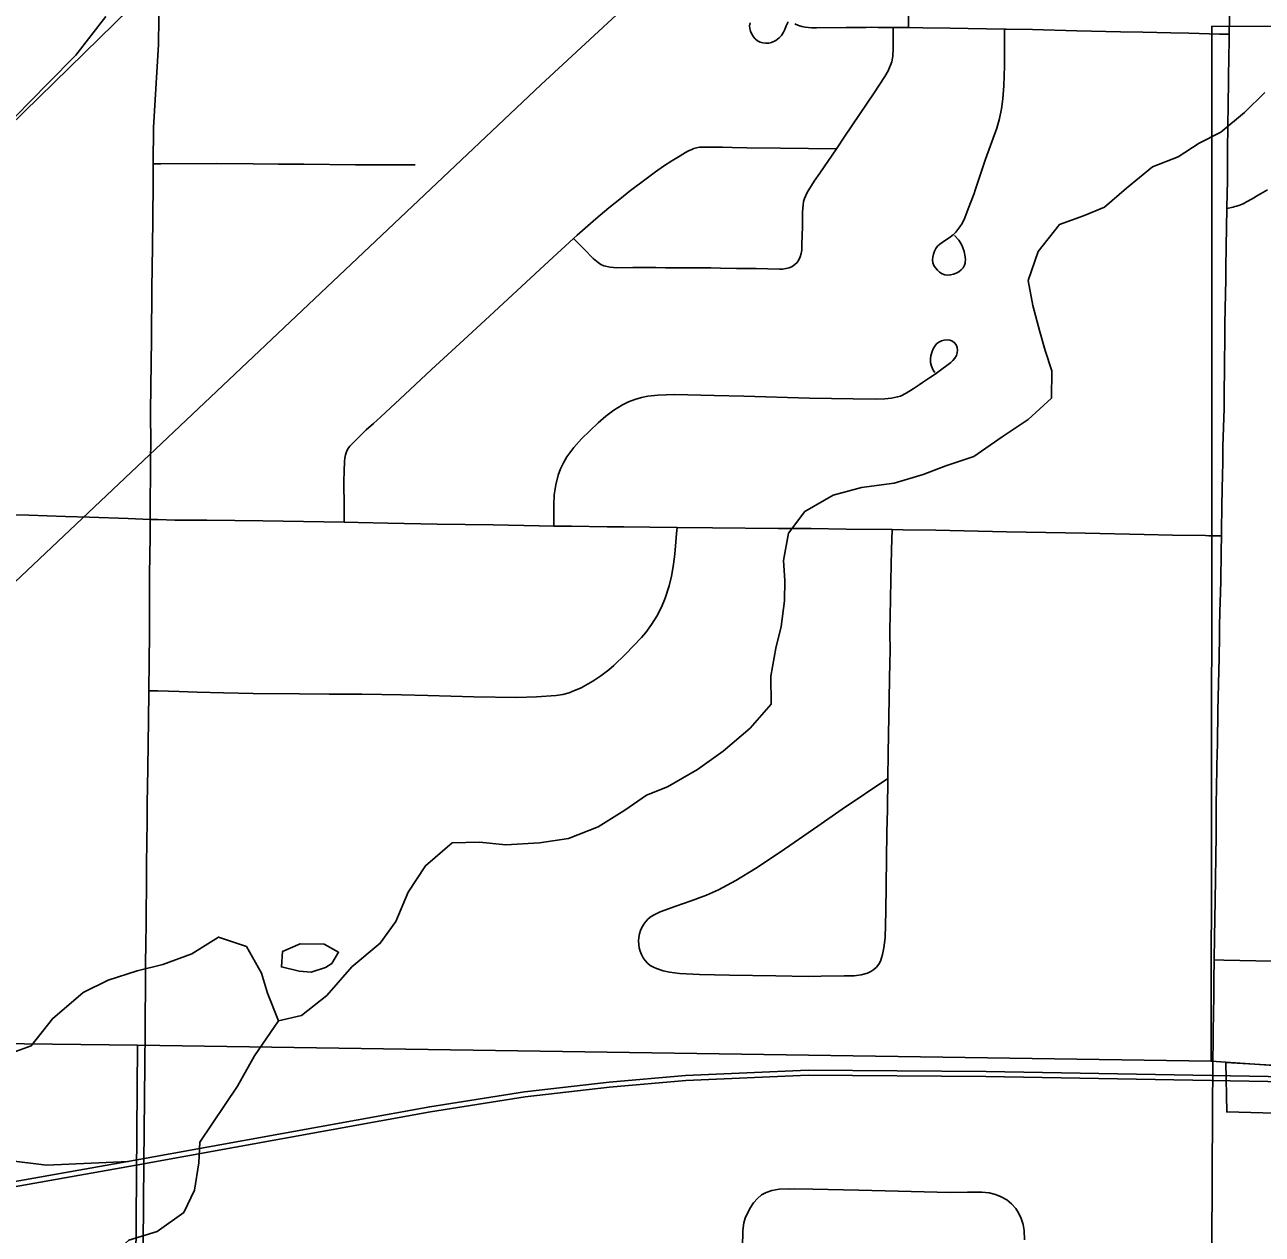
# Model space of a CAD drawing. Extents: x 0 to 34, y 0 to 22.
# Drawn here: x 6.459 to 7.043, y 19.815 to 20.386 of the extents above; entities that cross this region are included whole.
import ezdxf

# ---------------------------------------------------------------- set-up
doc = ezdxf.new("R2010")
doc.units = 0
for name, color, linetype in [('GM_X_City_Street', 7, 'Continuous'), ('GM_X_Corporation', 7, 'Continuous'), ('GM_X_County_Road', 7, 'Continuous'), ('GM_X_Minor_Lake', 7, 'Continuous'), ('GM_X_Minor_River', 7, 'Continuous'), ('GM_X_Rail_Line', 7, 'Continuous'), ('GM_X_State_Route', 7, 'Continuous'), ('GM_X_Township_Road', 7, 'Continuous')]:
    doc.layers.add(name, color=color, linetype=linetype)

msp = doc.modelspace()

# ---------------------------------------------------------------- linework, layer by layer
at = {"layer": 'GM_X_City_Street'}
for points in [[(6.876, 20.38439), (6.87598, 20.39073)], [(6.6099, 20.15106), (6.60983, 20.15807), (6.60971, 20.17045), (6.60979, 20.17512), (6.60999, 20.17978), (6.61014, 20.18134), (6.61042, 20.18286), (6.61089, 20.18433), (6.61156, 20.18571), (6.61245, 20.18697), (6.61575, 20.19027), (6.62018, 20.19462), (6.62366, 20.19773), (6.62719, 20.20077), (6.63853, 20.21132), (6.65097, 20.22307), (6.66812, 20.23893), (6.68051, 20.2504), (6.69563, 20.26436), (6.70633, 20.27426), (6.71804, 20.28494), (6.71975, 20.2865), (6.72858, 20.29413), (6.7346, 20.29933), (6.74067, 20.30416), (6.74429, 20.30704), (6.75283, 20.31362), (6.75658, 20.31634), (6.76042, 20.31898), (6.76434, 20.32151), (6.76823, 20.32399), (6.77084, 20.32553), (6.77215, 20.32621), (6.77343, 20.32682), (6.77467, 20.32737), (6.77602, 20.32773), (6.77742, 20.32796), (6.77896, 20.32801), (6.78209, 20.328), (6.78516, 20.328), (6.78823, 20.32795), (6.79287, 20.32781), (6.79975, 20.32773), (6.81554, 20.32757), (6.82887, 20.32743), (6.84203, 20.32729), (6.84591, 20.33322), (6.85982, 20.35359), (6.86481, 20.36136), (6.8663, 20.36402), (6.86814, 20.3682), (6.8685, 20.3709), (6.86866, 20.37452), (6.86868, 20.38448)], [(6.81918, 20.38718), (6.81833, 20.38521), (6.81766, 20.38356), (6.81698, 20.38228), (6.81607, 20.38075), (6.81503, 20.37952), (6.81344, 20.3783), (6.8114, 20.37745), (6.81006, 20.37715), (6.80866, 20.37708), (6.80727, 20.37724), (6.80594, 20.37761), (6.80474, 20.37822), (6.8037, 20.37906), (6.80282, 20.38013), (6.80207, 20.38136), (6.80146, 20.38267), (6.80108, 20.38397), (6.80102, 20.38531), (6.80123, 20.38666)], [(6.82231, 20.38626), (6.82415, 20.38547), (6.82562, 20.38497), (6.82721, 20.38467), (6.83034, 20.38431), (6.83253, 20.38434), (6.84661, 20.38452), (6.85599, 20.38454), (6.85851, 20.38455), (6.86161, 20.38452), (6.86868, 20.38448), (6.8709, 20.38446), (6.876, 20.38439), (6.88264, 20.3843), (6.89566, 20.38413), (6.92122, 20.38372), (6.92199, 20.3837), (6.93439, 20.38357), (6.95528, 20.38293), (6.97585, 20.38246), (6.98638, 20.38222), (6.99971, 20.38192), (7.00808, 20.38172), (7.02257, 20.38139), (7.02718, 20.38129)], [(6.8976, 20.2864), (6.89967, 20.28407), (6.90071, 20.28245), (6.90142, 20.28095), (6.90221, 20.27876), (6.90263, 20.27631), (6.90278, 20.27489), (6.90272, 20.27396), (6.9026, 20.27322), (6.90233, 20.27232), (6.90167, 20.27116), (6.90075, 20.27012), (6.89966, 20.26924), (6.89845, 20.26854), (6.89714, 20.26803), (6.89576, 20.26773), (6.89439, 20.26765), (6.89306, 20.26783), (6.89179, 20.26826), (6.89062, 20.26899), (6.88957, 20.26994), (6.88868, 20.27104), (6.88797, 20.27221), (6.8875, 20.27345), (6.88733, 20.27479), (6.88742, 20.2762), (6.88772, 20.2776), (6.88817, 20.27894), (6.8888, 20.28017), (6.88964, 20.28125), (6.89065, 20.28222), (6.89183, 20.28309), (6.89579, 20.28566), (6.89705, 20.2867), (6.8982, 20.28787), (6.89923, 20.28916), (6.90019, 20.29042), (6.90119, 20.29201), (6.9025, 20.29464), (6.90414, 20.29891), (6.90685, 20.3062), (6.90738, 20.30777), (6.91228, 20.32238), (6.91756, 20.33701), (6.91886, 20.34153), (6.91982, 20.34614), (6.92046, 20.3508), (6.92092, 20.35702), (6.92118, 20.36636), (6.92115, 20.36947), (6.92118, 20.37564), (6.92122, 20.38372)], [(6.71804, 20.28494), (6.723, 20.27991), (6.72731, 20.27554), (6.72966, 20.27354), (6.73095, 20.2727), (6.73234, 20.27204), (6.73529, 20.27139), (6.73838, 20.27115), (6.74599, 20.27131), (6.75059, 20.27128), (6.7568, 20.2712), (6.76145, 20.27111), (6.76607, 20.27108), (6.77827, 20.27113), (6.78281, 20.27116), (6.78725, 20.27096), (6.79486, 20.27071), (6.80419, 20.27071), (6.81507, 20.27042), (6.81662, 20.27047), (6.81815, 20.27071), (6.81966, 20.27112), (6.82107, 20.27174), (6.82233, 20.27259), (6.82342, 20.27367), (6.8243, 20.27493), (6.82494, 20.27634), (6.82535, 20.27784), (6.82558, 20.27937), (6.82572, 20.28248), (6.8259, 20.29044), (6.82604, 20.29733), (6.82624, 20.30083), (6.82644, 20.30237), (6.82686, 20.30386), (6.82813, 20.30667), (6.83152, 20.3119), (6.83407, 20.31575), (6.84203, 20.32729)], [(6.51981, 20.32011), (6.52342, 20.32013), (6.5495, 20.32031), (6.56701, 20.32016), (6.57886, 20.32005), (6.59087, 20.31995), (6.61522, 20.31973), (6.62854, 20.31972), (6.64335, 20.31969)], [(6.70868, 20.14928), (6.70867, 20.15383), (6.70867, 20.15926), (6.70894, 20.16398), (6.70965, 20.16865), (6.71082, 20.17327), (6.71189, 20.17627), (6.71324, 20.17918), (6.71489, 20.1819), (6.71821, 20.18641), (6.72182, 20.19036), (6.72968, 20.19803), (6.73326, 20.20113), (6.73708, 20.20392), (6.74111, 20.20641), (6.74396, 20.20784), (6.74693, 20.209), (6.74998, 20.20991), (6.7531, 20.21055), (6.75782, 20.21106), (6.76564, 20.21128), (6.78428, 20.21088), (6.79824, 20.21055), (6.82927, 20.20966), (6.86025, 20.20919), (6.86484, 20.20927), (6.86786, 20.20957), (6.87078, 20.21019), (6.87219, 20.21063), (6.87485, 20.2119), (6.87809, 20.21402), (6.88095, 20.2159), (6.88256, 20.21695), (6.88593, 20.21917), (6.88852, 20.22089), (6.89111, 20.22282), (6.89469, 20.22549), (6.89585, 20.2264), (6.8969, 20.22741), (6.89781, 20.22851), (6.89851, 20.22971), (6.89896, 20.23097), (6.89911, 20.23226), (6.89896, 20.23354), (6.89848, 20.23474), (6.89771, 20.23574), (6.89671, 20.23648), (6.8955, 20.23692), (6.89415, 20.23709), (6.89277, 20.23701), (6.89145, 20.23667), (6.89026, 20.23606), (6.88923, 20.23522), (6.88836, 20.23415), (6.88765, 20.23294), (6.88708, 20.23161), (6.88652, 20.22952), (6.88635, 20.22818), (6.88633, 20.22646), (6.88674, 20.22477), (6.88758, 20.22284), (6.88832, 20.22166)], [(6.44102, 20.15469), (6.46124, 20.15437), (6.47851, 20.15379), (6.48969, 20.15341), (6.50798, 20.15279), (6.51838, 20.15244), (6.52193, 20.15231), (6.53001, 20.15204), (6.54502, 20.15199), (6.57143, 20.15181), (6.6099, 20.15106), (6.61641, 20.15093), (6.63039, 20.15065), (6.65368, 20.15022), (6.68006, 20.14981), (6.70175, 20.14933), (6.70868, 20.14928), (6.71707, 20.14921), (6.73393, 20.14898), (6.74166, 20.14896), (6.75403, 20.14868), (6.76681, 20.14859), (6.78351, 20.14847), (6.81453, 20.14818), (6.83006, 20.14812), (6.84655, 20.14784), (6.86823, 20.14758), (6.87337, 20.14753), (6.88885, 20.14735), (6.92222, 20.1466), (6.95925, 20.14586), (6.98704, 20.14529), (7.00048, 20.14502), (7.01598, 20.14476), (7.01754, 20.14474), (7.02353, 20.14466)], [(6.5177, 20.07162), (6.52198, 20.07149), (6.53202, 20.07119), (6.54055, 20.07093), (6.55297, 20.07065), (6.56697, 20.0703), (6.58875, 20.07018), (6.60274, 20.06997), (6.61826, 20.06993), (6.63689, 20.06961), (6.64932, 20.06935), (6.67107, 20.06879), (6.69123, 20.06842), (6.70055, 20.06866), (6.70986, 20.06935), (6.71293, 20.06982), (6.71592, 20.07064), (6.71737, 20.07116), (6.72161, 20.07304), (6.72705, 20.07605), (6.73091, 20.07862), (6.73459, 20.08148), (6.73695, 20.08349), (6.74254, 20.08886), (6.75008, 20.09672), (6.75209, 20.09909), (6.75479, 20.10288), (6.75727, 20.10684), (6.75943, 20.11097), (6.76123, 20.11527), (6.76314, 20.12116), (6.76424, 20.12567), (6.76506, 20.13025), (6.76567, 20.13483), (6.76598, 20.13788), (6.76629, 20.14187), (6.76659, 20.14579), (6.76681, 20.14859)], [(6.86617, 20.03018), (6.84464, 20.01574), (6.83323, 20.00773), (6.81538, 19.99539), (6.80374, 19.9877), (6.7945, 19.98208), (6.78635, 19.97772), (6.78075, 19.97518), (6.7735, 19.9725), (6.76622, 19.96991), (6.75889, 19.96722), (6.75595, 19.9659), (6.75454, 19.96503), (6.75324, 19.96398), (6.75209, 19.96277), (6.75109, 19.96143), (6.75028, 19.95997), (6.74965, 19.95845), (6.74917, 19.95687), (6.74886, 19.95525), (6.74871, 19.9536), (6.74875, 19.95193), (6.74899, 19.95029), (6.74942, 19.9487), (6.75003, 19.94715), (6.75082, 19.94567), (6.75179, 19.94431), (6.75293, 19.94309), (6.75421, 19.94202), (6.75567, 19.94113), (6.75719, 19.94049), (6.76022, 19.93946), (6.76333, 19.93879), (6.76805, 19.93823), (6.7774, 19.93773), (6.79152, 19.93749), (6.8134, 19.93712), (6.82859, 19.93686), (6.83481, 19.93693), (6.84565, 19.93705), (6.85035, 19.93706), (6.85356, 19.93752), (6.85668, 19.93844), (6.85821, 19.93914), (6.85964, 19.94007), (6.8609, 19.94124), (6.8619, 19.94261), (6.86269, 19.94409), (6.86328, 19.94563), (6.86372, 19.9472), (6.86433, 19.95034), (6.86489, 19.95503), (6.86528, 19.96748), (6.86581, 20.00474), (6.8661, 20.0156), (6.86617, 20.03018), (6.8663, 20.0422), (6.86678, 20.06802), (6.8671, 20.08535), (6.86721, 20.08688), (6.86727, 20.08844), (6.86712, 20.10088), (6.86725, 20.10668), (6.86766, 20.12363), (6.868, 20.1381), (6.86823, 20.14758)], [(7.02009, 19.94464), (7.02472, 19.94452), (7.04723, 19.94395)], [(6.8011, 19.82735), (6.80286, 19.83003), (6.80473, 19.83213), (6.80671, 19.83372), (6.80878, 19.83489), (6.81149, 19.83585), (6.81496, 19.83641), (6.81916, 19.83661), (6.82053, 19.83649), (6.82233, 19.83658), (6.83092, 19.83655), (6.85247, 19.83601), (6.87107, 19.83555), (6.89558, 19.83494), (6.90372, 19.835), (6.91047, 19.83509), (6.91406, 19.83469), (6.91696, 19.83397), (6.91972, 19.83288), (6.92228, 19.83139), (6.92459, 19.82954), (6.92656, 19.82735), (6.92786, 19.82538), (6.92912, 19.8227), (6.92999, 19.81985), (6.93047, 19.8169), (6.93071, 19.81264)], [(6.79746, 19.77732), (6.79747, 19.78661), (6.79765, 19.80898), (6.79788, 19.81697), (6.79828, 19.82057), (6.79886, 19.82285), (6.8011, 19.82735)]]:
    msp.add_lwpolyline(points, dxfattribs=at)
at = {"layer": 'GM_X_Corporation'}
for points in [[(7.26206, 20.38382), (7.54168, 20.38124), (7.54127, 19.86087), (7.01866, 19.89693), (7.01906, 20.14488), (7.01904, 20.38509)], [(6.51238, 19.90438), (6.50454, 18.87812), (5.99643, 18.88937), (6.00425, 19.91036)], [(7.01866, 19.89693), (7.54127, 19.86087), (7.52848, 18.83427), (7.00649, 18.89081), (6.50454, 18.87812), (6.51238, 19.90438)]]:
    msp.add_lwpolyline(points, close=True, dxfattribs=at)
msp.add_lwpolyline([(7.09976, 19.87087), (7.02599, 19.87293), (7.0256, 19.8962), (7.07686, 19.89321)], dxfattribs=at)
at = {"layer": 'GM_X_County_Road'}
msp.add_line((6.51838, 20.15244), (6.51861, 20.18232), dxfattribs=at)
for points in [[(6.51981, 20.32011), (6.51994, 20.33733), (6.52236, 20.3764), (6.5225, 20.38872), (6.52273, 20.39439), (6.52229, 20.3974), (6.522, 20.39989)], [(6.51861, 20.18232), (6.51865, 20.1873), (6.51861, 20.20347), (6.51906, 20.23767), (6.51921, 20.2613), (6.51942, 20.28108), (6.51956, 20.29428), (6.51974, 20.31136), (6.51981, 20.32011)], [(6.5177, 20.07162), (6.51789, 20.08531), (6.51803, 20.09843), (6.51808, 20.11656), (6.51811, 20.12639), (6.51832, 20.14441), (6.51838, 20.15244)], [(6.51515, 19.81024), (6.5154, 19.84942), (6.5155, 19.86372), (6.51592, 19.89542), (6.51596, 19.91087), (6.51597, 19.91652), (6.51614, 19.93268), (6.51625, 19.94322), (6.51636, 19.95196), (6.51647, 19.96188), (6.51652, 19.96774), (6.51662, 19.97884), (6.51672, 19.98993), (6.5169, 20.01001), (6.51702, 20.01899), (6.51712, 20.02586), (6.5172, 20.03573), (6.51736, 20.04587), (6.51769, 20.07062), (6.5177, 20.07162)]]:
    msp.add_lwpolyline(points, dxfattribs=at)
at = {"layer": 'GM_X_Minor_Lake'}
msp.add_line((6.58857, 19.93933), (6.59422, 19.93888), dxfattribs=at)
msp.add_lwpolyline([(6.59422, 19.93888), (6.60105, 19.94107), (6.6041, 19.94293), (6.60719, 19.9482), (6.60044, 19.95208), (6.58911, 19.95223), (6.58075, 19.94853), (6.58028, 19.94133), (6.58857, 19.93933)], dxfattribs=at)
at = {"layer": 'GM_X_Minor_River'}
for points in [[(7.04391, 20.35374), (7.03435, 20.34437), (7.02327, 20.33502), (7.013, 20.32984), (7.0031, 20.32351), (6.99094, 20.31873), (6.97872, 20.30863), (6.96841, 20.29965), (6.95853, 20.2956), (6.94715, 20.29157), (6.93716, 20.27879), (6.93245, 20.26519), (6.93456, 20.2534), (6.9378, 20.24159), (6.94032, 20.23208), (6.9436, 20.22255), (6.94343, 20.20965), (6.93234, 20.19954), (6.92015, 20.19134), (6.9068, 20.18202), (6.89352, 20.17763), (6.88289, 20.17359), (6.86924, 20.16959), (6.85372, 20.16751), (6.84045, 20.16388), (6.82713, 20.15607), (6.81944, 20.14592), (6.81701, 20.13305), (6.81764, 20.12355), (6.81751, 20.11407), (6.81585, 20.10194), (6.81344, 20.09173), (6.811, 20.07848), (6.81121, 20.06519), (6.80124, 20.05393), (6.78863, 20.04309), (6.77643, 20.03451), (6.76234, 20.02634), (6.75247, 20.02228), (6.74218, 20.0152), (6.72961, 20.00739), (6.71556, 20.00187), (6.70193, 19.99977), (6.68605, 19.99883), (6.6736, 20.00012), (6.66076, 19.9999), (6.64815, 19.98906), (6.64005, 19.97663)], [(6.64005, 19.97663), (6.6342, 19.96267), (6.62689, 19.95251), (6.61352, 19.94129), (6.60164, 19.92778), (6.5898, 19.91844), (6.57882, 19.91592), (6.57369, 19.92889), (6.5708, 19.93841), (6.56379, 19.95102), (6.55062, 19.95536), (6.53805, 19.94755), (6.52438, 19.94241), (6.51226, 19.93952), (6.4986, 19.93514), (6.48681, 19.92922), (6.47229, 19.91687), (6.4623, 19.9041), (6.45016, 19.89969)], [(6.57882, 19.91592), (6.56764, 19.89936), (6.55952, 19.88504), (6.5418, 19.8587), (6.5413, 19.84884), (6.53924, 19.83596), (6.53419, 19.8254), (6.5216, 19.81645), (6.50833, 19.81244), (6.49972, 19.80466), (6.49792, 19.79663)]]:
    msp.add_lwpolyline(points, dxfattribs=at)
at = {"layer": 'GM_X_Rail_Line'}
for points in [[(4.78429, 18.80343), (5.20213, 19.1854), (5.56639, 19.5213), (5.86365, 19.79605), (5.94571, 19.8572), (6.00433, 19.89992), (6.77122, 20.65037), (6.78738, 20.68459), (6.84059, 20.85665), (6.88559, 20.9)], [(7.07487, 20.69231), (7.01334, 20.64516), (6.70257, 20.35744), (6.43715, 20.10647), (6.41029, 20.07775), (6.37704, 20.03763), (6.36576, 20.02181), (6.35728, 19.9922), (6.35462, 19.97603), (6.35446, 19.96277), (6.35577, 19.94803), (6.35858, 19.93621), (6.36241, 19.92659), (6.36529, 19.91968), (6.3725, 19.90437), (6.38197, 19.89272), (6.3883, 19.88577), (6.39659, 19.87806), (6.40709, 19.86983), (6.42103, 19.86058), (6.43205, 19.85529), (6.45048, 19.85016), (6.46943, 19.84773), (6.50822, 19.8496)], [(6.0391, 19.7355), (6.05467, 19.74722), (6.06953, 19.75648), (6.08509, 19.76562), (6.10827, 19.77436), (6.12947, 19.7803), (6.21883, 19.79798), (6.32982, 19.81787), (6.51134, 19.85016), (6.6502, 19.87532), (6.69488, 19.88232), (6.73475, 19.88693), (6.77076, 19.89004), (6.82866, 19.89259), (6.91252, 19.89191), (7.71042, 19.87786)], [(6.04051, 19.73365), (6.056, 19.74531), (6.07074, 19.7545), (6.0861, 19.76352), (6.109, 19.77215), (6.13002, 19.77804), (6.21926, 19.7957), (6.33023, 19.81559), (6.51176, 19.84787), (6.65059, 19.87303), (6.69519, 19.88002), (6.73499, 19.88462), (6.77091, 19.88772), (6.82871, 19.89027), (6.91249, 19.88959), (7.71038, 19.87554)]]:
    msp.add_lwpolyline(points, dxfattribs=at)
at = {"layer": 'GM_X_State_Route'}
msp.add_lwpolyline([(6.3871, 20.27696), (6.40042, 20.2897), (6.42555, 20.31413), (6.44134, 20.32931), (6.45478, 20.34233), (6.47012, 20.35799), (6.4833, 20.37143), (6.49744, 20.38964)], dxfattribs=at)
at = {"layer": 'GM_X_Township_Road'}
for points in [[(7.02718, 20.38129), (7.0276, 20.40199), (7.0278, 20.41214), (7.02773, 20.42205), (7.02782, 20.43133), (7.02841, 20.46423), (7.02832, 20.48227), (7.02877, 20.50029), (7.02871, 20.5065), (7.02898, 20.52203), (7.02898, 20.52825), (7.02898, 20.53135), (7.02892, 20.53881), (7.02911, 20.55705)], [(7.02606, 20.29909), (7.02606, 20.29978), (7.0264, 20.31218), (7.0264, 20.31842), (7.0264, 20.3271), (7.02691, 20.35879), (7.02698, 20.3727), (7.02708, 20.37616), (7.02718, 20.38129)], [(7.02606, 20.29909), (7.02897, 20.29978), (7.02977, 20.29996), (7.03069, 20.30019), (7.03168, 20.3005), (7.03243, 20.30075), (7.0338, 20.30134), (7.0353, 20.30215), (7.03806, 20.30365), (7.04091, 20.30534), (7.04525, 20.30792)], [(7.02353, 20.14466), (7.02353, 20.14601), (7.02356, 20.14789), (7.02357, 20.1516), (7.02363, 20.15405), (7.0237, 20.15895), (7.02399, 20.17378), (7.02411, 20.17875), (7.02415, 20.18268), (7.02419, 20.18677), (7.02476, 20.20479), (7.02476, 20.20914), (7.025, 20.22654), (7.02511, 20.2373), (7.02518, 20.24454), (7.02526, 20.25197), (7.02559, 20.26563), (7.02565, 20.27103), (7.02577, 20.28117), (7.02606, 20.29909)], [(7.02009, 19.94464), (7.02027, 19.95531), (7.02055, 19.97257), (7.02101, 20.00352), (7.02101, 20.0147), (7.0211, 20.01781), (7.02157, 20.04319), (7.0216, 20.04506), (7.02158, 20.0481), (7.02172, 20.05177), (7.0218, 20.05717), (7.02188, 20.06212), (7.02215, 20.07491), (7.02241, 20.08709), (7.02262, 20.09726), (7.02264, 20.10159), (7.02279, 20.10897), (7.0229, 20.11323), (7.02319, 20.12309), (7.02337, 20.13734), (7.02353, 20.14466)], [(7.0194, 19.89459), (7.01953, 19.89881), (7.0196, 19.90464), (7.01968, 19.91105), (7.01979, 19.91942), (7.01986, 19.92743), (7.01996, 19.93734), (7.02005, 19.94281), (7.02009, 19.94464)], [(7.01936, 19.87244), (7.01936, 19.87442), (7.01937, 19.88144), (7.01938, 19.88763), (7.01939, 19.89313), (7.0194, 19.89459)], [(7.01902, 19.76735), (7.01901, 19.78009), (7.01899, 19.79821), (7.019, 19.81181), (7.01897, 19.81861), (7.01902, 19.82353), (7.01909, 19.82787), (7.01914, 19.83222), (7.01911, 19.83654), (7.01912, 19.83775), (7.01913, 19.8427), (7.01914, 19.847), (7.0191, 19.84885), (7.01912, 19.8519), (7.01927, 19.86433), (7.01936, 19.87244)]]:
    msp.add_lwpolyline(points, dxfattribs=at)

doc.saveas('drawing.dxf')
